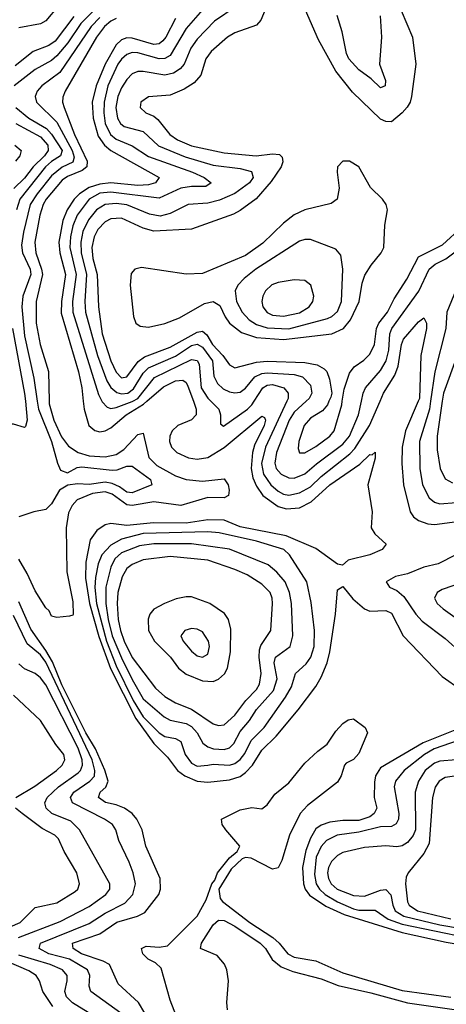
# Model space of a CAD drawing. Header units: inches. Extents: x 884549 to 1028252, y 526810 to 653624.
# Tile 681 of 1056: x 995073 to 996654, y 567763 to 571415. Entities that reach past the tile are written whole.
import ezdxf

# ---------------------------------------------------------------- set-up
doc = ezdxf.new("R2010")
doc.units = ezdxf.units.IN
doc.header["$MEASUREMENT"] = 0
doc.layers.add('A9596', color=7, linetype='Continuous')
doc.layers.add('A9597', color=7, linetype='Continuous')

msp = doc.modelspace()

# ---------------------------------------------------------------- linework, layer by layer
at = {"layer": 'A9596', "color": 5}
for points, elevation in [([(995093.8, 570000), (995100.5, 569930), (995093.9, 569906.1), (995090, 569903), (995050, 569914.7), (995030, 569914.7), (995010, 569907.6), (994990, 569891.6), (994970, 569891.1), (994950, 569916.2), (994909, 570000)], 1940), ([(995137.8, 570000), (995142.2, 569970), (995190.5, 569850), (995212.4, 569770), (995224.5, 569744.5), (995250, 569734.3), (995286.3, 569753.7), (995303, 569757), (995415.9, 569744.1), (995434.1, 569745.9), (995470, 569759.4), (995490, 569759.3), (995556.9, 569710), (995562.6, 569690), (995490, 569659.9), (995470, 569662.9), (995442.5, 569682.5), (995415, 569695), (995390, 569699.6), (995330, 569691.6), (995286.7, 569693.3), (995251.6, 569688.4), (995220.7, 569670), (995190, 569619.1), (995170, 569598.9), (995124.7, 569590), (995070, 569571.2)], 1960), ([(995181.4, 570000), (995181.6, 569990), (995199.6, 569930), (995228.2, 569868.2), (995253.5, 569833.5), (995289.4, 569809.4), (995330, 569796.9), (995390, 569793.9), (995430, 569802.5), (995458.7, 569821.3), (995510, 569876.2), (995530, 569881.1), (995551.8, 569791.8), (995581.4, 569761.4), (995650, 569723.2), (995690, 569709.8), (995750, 569703.6), (995830, 569712.1), (995844.7, 569690), (995849.6, 569670), (995846.8, 569650), (995830, 569641.6), (995770, 569642.5), (995670, 569613.2), (995570, 569627.2), (995490, 569613.1), (995470, 569615.8), (995415.2, 569655.2), (995390, 569663.3), (995342.6, 569657.4), (995285.6, 569634.4), (995266.7, 569613.3), (995253.8, 569586.2), (995245.5, 569530), (995247.5, 569367.5), (995270, 569256.3), (995271, 569209), (995270, 569206), (995257.1, 569202.9), (995210, 569198), (995190, 569203), (995182, 569222), (995170, 569233.3), (995130, 569296.8), (995101, 569361), (995070, 569414.2)], 1980), ([(995308.5, 570000), (995311.6, 569970), (995329.2, 569910), (995351.6, 569891.6), (995370, 569886.7), (995390, 569889.7), (995410, 569901.2), (995466.8, 569950), (995531.3, 569988.7), (995544.2, 570000)], 2020), ([(995716.3, 570000), (995727.2, 569970), (995726.9, 569950), (995709, 569931), (995658.7, 569910), (995637.5, 569890), (995629, 569870), (995628.3, 569850), (995635.5, 569830), (995655, 569810), (995697.7, 569790), (995730, 569785.1), (995770, 569791.1), (995830, 569828.5), (995970, 569945.1), (995979.5, 569939.5), (995983.3, 569930), (995978.1, 569910), (995942.9, 569837.1), (995935.6, 569810), (995930.4, 569750), (995936.4, 569716.4), (995950, 569685.1), (995973.9, 569650), (996030, 569608.9), (996060.9, 569600.9), (996110, 569605.1), (996153.2, 569626.8), (996222.5, 569690), (996333, 569767), (996370, 569802.8), (996378.3, 569801.7), (996390, 569810.5), (996390, 569789.3), (996363, 569690), (996379.2, 569590), (996375.5, 569530), (996388.5, 569508.5), (996430.4, 569470), (996416.3, 569450), (996370.4, 569430), (996289.5, 569410.5), (996268.5, 569391.5), (996250, 569395.3), (996170, 569454), (996060.7, 569500.7), (995890, 569534), (995830, 569558.3), (995770, 569560.6), (995690, 569547.7), (995568.3, 569548.3), (995470, 569539), (995410, 569547), (995390, 569542), (995359.1, 569520.9), (995334.4, 569485.6), (995317.5, 569402.5), (995316.1, 569343.9), (995331.1, 569250), (995366.6, 569126.6), (995409, 569009), (995502.8, 568822.8), (995570, 568730.3), (995620.1, 568680.1), (995657.7, 568630), (995685.2, 568610), (995730, 568590.7), (995770, 568587.3), (995850, 568595.2), (995890, 568607.7), (995910, 568622.4), (995935.9, 568650), (995970, 568705.6), (996022.9, 568757.1), (996105.3, 568854.7), (996170, 568941.5), (996190, 568976.3), (996212, 569030), (996222, 569070), (996243.6, 569210), (996250, 569300.7), (996270, 569312.7), (996307.5, 569267.5), (996350.1, 569230.1), (996370, 569220.9), (996430, 569224), (996450, 569214.2), (996494.4, 569130), (996638.5, 568978.5), (996709.3, 568929.3)], 2020), ([(995376.9, 570000), (995377.9, 569997.9), (995397.5, 569977.5), (995410, 569973.1), (995430, 569976.6), (995490, 569998.5), (995492.4, 570000)], 2040), ([(995780.9, 570000), (995811, 569970), (995816.8, 569950), (995816.4, 569916.4), (995827.5, 569907.5), (995916.6, 569970), (995932.8, 569987.2), (995941.2, 570000)], 2040), ([(996063.3, 570000), (995984.1, 569830), (995969.1, 569769.1), (995976.3, 569730), (996003.9, 569690), (996030, 569666.1), (996050, 569655.1), (996070, 569651), (996110, 569659.8), (996150, 569681.9), (996190, 569720.4), (996295.7, 569804.3), (996315, 569825), (996368.8, 569910), (996408, 570000)], 2040), ([(996134.3, 570000), (996090, 569958.9), (996071.5, 569930), (996024.9, 569810), (996017.9, 569770), (996023.7, 569750), (996042.3, 569730), (996070, 569716.3), (996090, 569714.5), (996130, 569730.4), (996172.2, 569767.8), (996270, 569840.2), (996295.3, 569870), (996328.4, 569950), (996339, 570000)], 2060), ([(996218.7, 570000), (996212.8, 569987.2), (996195.4, 569964.6), (996150, 569937.3), (996126.5, 569910), (996107, 569850), (996104.9, 569824.9), (996110, 569808.4), (996130, 569809.1), (996170, 569832), (996221.6, 569870), (996238.3, 569890), (996266.3, 569986.3), (996268.3, 570000)], 2080), ([(996549.9, 570000), (996502.5, 569890), (996489.7, 569830), (996488.4, 569768.4), (996495, 569690), (996519.6, 569590), (996531.6, 569571.6), (996550, 569557.8), (996585.6, 569545.6), (996610, 569543), (996878.6, 569578.6)], 2040), ([(996595.3, 570000), (996590.9, 569970), (996554.8, 569850), (996555.8, 569750), (996565.5, 569690), (996590, 569641.2), (996610, 569625.8), (996630, 569619.9), (996690, 569623.7)], 2060), ([(996638.6, 570000), (996620.2, 569870), (996619.4, 569819.4), (996631, 569750), (996650, 569711.8), (996676.9, 569696.9)], 2080), ([(996689.3, 569430.7), (996622.9, 569397.1), (996570, 569384.3), (996510, 569359.5), (996464.9, 569350), (996430.4, 569330), (996443.1, 569310), (996470, 569298.3), (996495.7, 569275.7), (996540.3, 569210), (996564.5, 569184.5), (996650, 569120.4), (996710, 569064.8)], 2040), ([(996720.8, 569330), (996637.9, 569302.1), (996620.1, 569290), (996610.1, 569270), (996619.4, 569250), (996642, 569230), (996727.9, 569167.9)], 2060), ([(995536.2, 567730), (995512.6, 567770), (995438.2, 567838.2), (995405.4, 567910), (995382.2, 567922.2), (995301.7, 567950), (995270.5, 567970), (995268.3, 567990), (995370, 568023.7), (995433, 568067), (995509.7, 568090.3), (995536.1, 568103.9), (995588.6, 568170), (995594.4, 568190), (995593.3, 568230), (995539.9, 568350), (995526.2, 568410), (995507.2, 568450), (995489, 568470), (995461.2, 568490), (995430, 568503.1), (995390.8, 568510.8), (995364.5, 568530), (995370.4, 568550), (995391.7, 568568.3), (995400.4, 568590), (995388.7, 568631.3), (995353.3, 568710), (995318, 568770), (995228.3, 568948.3), (995193.7, 569033.7), (995170, 569074.8), (995113.9, 569153.9), (995070, 569255.5)], 2020), ([(995447.5, 567730), (995336.4, 567810), (995329.9, 567830), (995333.2, 567870), (995323.4, 567890), (995257.5, 567930), (995181.1, 567950), (995145, 567970), (995149.9, 567990), (995330, 568062.5), (995390, 568100.9), (995461.9, 568138.1), (995491.6, 568170), (995501.4, 568210), (995493.7, 568250), (995478.9, 568290), (995440.7, 568370), (995429.2, 568410), (995416.1, 568430), (995387.1, 568450), (995268.7, 568510), (995261.1, 568530), (995273.3, 568550), (995333.1, 568590), (995350.4, 568609.6), (995351.6, 568630), (995341, 568670), (995170, 569031.6), (995150, 569058.9), (995100.3, 569100.3), (995050, 569205.1)], 2040), ([(995068.8, 568010), (995222.3, 568070), (995330, 568125.7), (995391.6, 568170), (995406.5, 568190), (995407, 568210), (995294.6, 568410), (995261.9, 568441.9), (995191.3, 568470), (995170.6, 568490.6), (995166.1, 568510), (995174.8, 568530), (995216.5, 568570), (995290, 568621), (995298.3, 568630), (995305.4, 568650), (995304.1, 568670), (995290, 568712.8), (995170, 568947.7), (995150, 568973.5), (995130, 568990.5), (995090, 569007.1), (995070, 569025.4)], 2060), ([(995058.2, 568530), (995128.4, 568571.6), (995209.3, 568630), (995230.4, 568650), (995239.6, 568670), (995236.7, 568690), (995207.1, 568727.1), (995150, 568815.7), (995050, 568909.8)], 2080), ([(995677.3, 567657.3), (995630, 567777.8), (995596.9, 567896.9), (995576.6, 567916.6), (995548.9, 567930), (995529.5, 567950), (995523.8, 567970), (995542, 567978), (995590, 567974.3), (995619.9, 567980.1), (995730, 568089.2), (995764.3, 568150), (995784.4, 568210), (995796.2, 568223.8), (995805.8, 568250), (995850, 568306.6), (995878.2, 568330), (995888.7, 568350), (995836.6, 568410), (995823.5, 568430), (995820.3, 568450), (995890, 568484.1), (995933.3, 568493.3), (995970, 568488), (995990, 568503), (996018.2, 568541.8), (996070, 568584.1), (996130, 568656.8), (996177.8, 568702.2), (996212.2, 568727.8), (996243.8, 568776.2), (996270, 568804.6), (996290, 568818.5), (996310, 568822.3), (996352.7, 568790), (996361.5, 568770), (996330, 568693), (996310, 568670.8), (996282.7, 568657.3), (996276.8, 568650), (996264.3, 568610), (996250, 568586.4), (996139.3, 568500.7), (996111.8, 568470), (996072.4, 568390), (996044.3, 568295.7), (996030.5, 568269.5), (996010, 568264.4), (995930, 568305), (995910, 568307.4), (995897.2, 568302.8), (995856.4, 568263.6), (995811.3, 568190), (995815.1, 568155.1), (995823.8, 568143.8), (995926.1, 568066.1), (996010.8, 568010), (996034.4, 567990), (996066.8, 567950), (996090, 567937), (996170, 567923.7), (996270, 567879.1), (996490, 567814.2), (996670.2, 567789.8)], 1980), ([(996710, 568790), (996567.4, 568732.6), (996410, 568640.5), (996390.7, 568610), (996387.4, 568587.4), (996386.7, 568530), (996396, 568490), (996386.6, 568470), (996370, 568458.2), (996330, 568444.6), (996270, 568445), (996222.1, 568437.9), (996190, 568427.5), (996170, 568413.4), (996150, 568379.6), (996132.7, 568332.7), (996121.3, 568270), (996123.9, 568210), (996130.6, 568190), (996147.3, 568167.3), (996206.7, 568126.7), (996275.3, 568095.3), (996489.5, 568029.5), (996652.9, 567992.9), (996935, 567945)], 2020), ([(996730, 568752.9), (996609.1, 568710), (996572.7, 568690), (996497, 568630), (996464.9, 568590), (996460.3, 568570), (996477.8, 568470), (996477, 568450), (996468, 568432), (996450, 568422), (996410, 568420.5), (996330, 568401.3), (996249.8, 568390.2), (996210.1, 568370), (996190, 568348.2), (996171.8, 568308.2), (996164.7, 568244.7), (996171.6, 568210), (996183.5, 568190), (996204.2, 568170), (996250, 568142.7), (996310, 568117.1), (996330, 568111.5), (996390, 568111.9), (996438.1, 568078.1), (996490, 568060), (996730.2, 568010.2)], 2040), ([(996690, 568669.9), (996630, 568664.4), (996610, 568657.7), (996575, 568630), (996550.4, 568590), (996538.8, 568550), (996539.3, 568410), (996530.8, 568389.2), (996510, 568363.2), (996490, 568350.4), (996470, 568346.5), (996429.7, 568350.3), (996350, 568344.3), (996270, 568325.4), (996250, 568314.8), (996227.7, 568292.3), (996216.9, 568270), (996213.6, 568250), (996217.3, 568230), (996227.5, 568210), (996249.3, 568190), (996310, 568166.4), (996350, 568164.2), (996410, 568185.9), (996430, 568188.3), (996448.6, 568168.6), (996455.5, 568130), (996464, 568110), (996496.6, 568090), (996630, 568058.1), (996870, 568016.6)], 2060), ([(996710, 568612.2), (996650, 568603.6), (996627.2, 568590), (996612.3, 568567.7), (996602.4, 568530), (996590, 568359.8), (996570, 568322.4), (996511.9, 568250), (996505.2, 568234.8), (996502.4, 568210), (996510, 568142.7), (996516.2, 568130), (996547.1, 568110), (996670, 568079.5)], 2080), ([(995037.8, 568050), (995074.2, 568065.8), (995130, 568122.2), (995210, 568138.9), (995278.5, 568181.5), (995288.4, 568190), (995294.8, 568210), (995285, 568250), (995237.6, 568330), (995216.8, 568376.8), (995203.4, 568390), (995155.4, 568415.4), (995081.7, 568470), (995056.8, 568490)], 2080), ([(995842.7, 567742.7), (995840.2, 567770), (995846.6, 567850), (995840.7, 567890), (995831.9, 567911.9), (995804, 567944), (995742.4, 567970), (995746.8, 567990), (995790, 568058), (995810, 568074.8), (995830, 568074.1), (995870, 568052.8), (995963.3, 567990), (995983.6, 567970), (996008.6, 567928.6), (996041.2, 567901.2), (996084.4, 567884.4), (996190, 567857), (996252.9, 567832.9), (996374.5, 567805.5), (996510, 567768.2), (997054.9, 567690)], 1960), ([(995195.1, 567755.1), (995158.8, 567810), (995146, 567850), (995133.4, 567870), (995106.7, 567886.7), (995023.3, 567923.3)], 2080), ([(995342.8, 567722.8), (995268.1, 567768.1), (995246.6, 567790), (995239.9, 567810), (995249, 567850), (995248.9, 567870), (995231.5, 567890), (995186.1, 567910), (995070, 567945.1)], 2060)]:
    msp.add_lwpolyline(points, dxfattribs=dict(at, elevation=elevation))
for points, elevation in [([(995770, 569515.9), (995530, 569509), (995450, 569487.9), (995410, 569466.1), (995376.8, 569430), (995363.3, 569396.7), (995353.5, 569346.5), (995351, 569309), (995357, 569250), (995394.8, 569110), (995430, 569019), (995493, 568890), (995530, 568829.6), (995590, 568769.4), (995610, 568756.5), (995650, 568749.2), (995670, 568737.9), (995686.2, 568690), (995710, 568656.8), (995730, 568645.6), (995770, 568649.4), (995790, 568653.3), (995850, 568650.1), (995870, 568656.2), (995890, 568670.9), (995906.5, 568693.5), (995930, 568741.3), (995978.9, 568790), (996058.2, 568901.8), (996079.5, 568940.5), (996094.3, 568990), (996133.9, 569026.1), (996151.6, 569050), (996163.5, 569090), (996165.8, 569150), (996152.9, 569252.9), (996136.7, 569330), (996073.1, 569430), (996051.6, 569450), (995950, 569481.4), (995812.3, 569512.3)], 2040), ([(995710, 569471.1), (995569.6, 569470.4), (995516.8, 569463.2), (995450, 569437.9), (995424.8, 569415.2), (995410, 569384.8), (995392.5, 569310), (995391.5, 569250), (995400.2, 569190), (995416, 569130), (995450, 569048.2), (995490, 568967.9), (995530, 568896), (995608.7, 568828.7), (995630, 568817.1), (995690, 568805), (995710, 568793.5), (995730.1, 568770), (995752, 568732), (995770, 568717.4), (995790.7, 568710.7), (995830, 568708.5), (995850, 568714.7), (995866.4, 568730), (995890, 568774.9), (995924.4, 568815.6), (995950, 568856.9), (996012.7, 568927.3), (996027.3, 568970), (996015.2, 569030), (996020.4, 569050), (996075.4, 569090), (996084.5, 569130), (996080.5, 569250), (996072.5, 569290), (996056, 569330), (996026.2, 569366.2), (995992.9, 569392.9), (995850, 569451.7)], 2060), ([(995630, 569423.7), (995530, 569411.2), (995490, 569394.9), (995470, 569379.7), (995452, 569348), (995436.5, 569290), (995434, 569250), (995438.2, 569190), (995446.1, 569150), (995460, 569110), (995490, 569049.6), (995575.7, 568935.7), (995610, 568904.5), (995650, 568881.2), (995710, 568857.1), (995790, 568803.1), (995810, 568797), (995830, 568800.1), (995870, 568835.8), (995910.7, 568889.3), (995949.9, 568930), (995960.8, 568950), (995967.6, 568990), (995960.2, 569050), (995961.9, 569078.1), (995966.8, 569093.2), (996003, 569150), (996009.2, 569250), (996008.7, 569270), (996001, 569290), (995970, 569321.4), (995915.4, 569355.4), (995870, 569376.2), (995770, 569410.2)], 2080), ([(995690, 569274.8), (995653.2, 569266.8), (995608.9, 569250), (995570, 569228.2), (995555.5, 569210), (995548.3, 569191.7), (995550.1, 569150), (995572.1, 569110), (995631.2, 569050), (995661.5, 569010), (995690, 568987.6), (995750, 568962.9), (995790, 568959.9), (995810, 568969.1), (995831.2, 568988.8), (995842.8, 569010), (995854.2, 569070), (995854.9, 569154.9), (995846.3, 569190), (995832.2, 569212.2), (995777.1, 569250), (995710, 569274.3)], 2120), ([(995710, 569157.3), (995684.9, 569150), (995670.3, 569130), (995678.2, 569110), (995710, 569072.2), (995730, 569055.2), (995750, 569050.2), (995770, 569062), (995776.2, 569090), (995772.8, 569110), (995750, 569144.1), (995730, 569154.6)], 2140)]:
    msp.add_lwpolyline(points, close=True, dxfattribs=dict(at, elevation=elevation))
at = {"layer": 'A9597', "color": 5}
for points, elevation in [([(995990, 571469.7), (995966.1, 571413.9), (995950, 571395), (995870, 571367.1), (995843, 571350), (995782.2, 571297.8), (995762.6, 571270), (995743.7, 571210), (995719.2, 571180.8), (995682.4, 571157.6), (995630, 571135.7), (995550, 571129), (995522.2, 571110), (995518.6, 571090), (995539.6, 571070), (995570, 571057.5), (995584.9, 571044.9), (995629, 570989), (995658.1, 570970), (995710, 570947.5), (995830, 570921.1), (995949.1, 570910.9), (996010, 570917.2), (996035.3, 570915.3), (996045.9, 570905.9), (996048.1, 570888.1), (996042.3, 570870), (996004.7, 570815.3), (995948.9, 570751.1), (995890, 570707.5), (995865.5, 570694.5), (995710, 570638.5), (995570, 570630.8), (995530, 570641.5), (995450, 570679.2), (995410, 570676.3), (995390, 570666.1), (995362.7, 570637.3), (995348.5, 570610), (995340.2, 570570), (995344, 570530), (995359.4, 570470), (995364.8, 570350), (995378.5, 570250), (995410, 570150.1), (995430, 570108.1), (995450, 570087.4), (995470, 570090.6), (995512, 570148), (995534.8, 570165.2), (995630, 570200.9), (995730, 570255.6), (995750, 570260.1), (995766.4, 570246.4), (995787.1, 570210), (995826.1, 570170), (995850, 570134.8), (995870, 570123.3), (995950, 570145.1), (995990, 570148.5), (996130, 570144), (996174.5, 570134.5), (996200.7, 570120.7), (996210.6, 570110), (996221.4, 570081.4), (996229.6, 570030.4), (996225.3, 570014.7), (996218.7, 570000)], 2080), ([(996486.4, 571450), (996528.4, 571350), (996540.8, 571250), (996525, 571130), (996520.1, 571110), (996509.2, 571090.8), (996490.7, 571069.3), (996450, 571036.3), (996430, 571037.9), (996410, 571046.1), (996306.3, 571146.3), (996244.5, 571224.5), (996180.6, 571340.6), (996123.1, 571470)], 2080), ([(995350, 571451.6), (995299.1, 571400.9), (995251, 571330), (995210, 571281.8), (995190, 571263.9), (995130, 571230.7), (995052.4, 571170)], 1940), ([(995214.8, 571465.2), (995169.1, 571410.9), (995150, 571399.6), (995070, 571384.8)], 1880), ([(995750, 571451.4), (995690, 571383.1), (995630, 571282.8), (995610, 571271), (995590, 571270.5), (995510, 571292.4), (995490, 571293.2), (995470, 571286.9), (995450, 571269.5), (995436.5, 571250), (995399.9, 571170), (995385.5, 571110), (995384.5, 571070), (995390, 571030.2), (995409.3, 570989.3), (995430, 570971.6), (995490, 570947.3), (995550, 570907.4), (995713, 570850), (995755.9, 570830), (995782.8, 570810), (995763.1, 570796.9), (995710, 570797.2), (995670, 570790.6), (995590, 570753.3), (995410, 570775.8), (995370, 570771.3), (995329.8, 570750), (995285.7, 570690), (995270, 570650.5), (995260.8, 570610), (995258.9, 570570), (995281.8, 570470), (995268.4, 570370), (995269.4, 570330), (995364.9, 570024.9), (995376.9, 570000)], 2040), ([(995875.1, 571464.9), (995794.7, 571410), (995730, 571343.2), (995706.6, 571310), (995681.9, 571250), (995667.2, 571232.8), (995642.8, 571217.2), (995610, 571209.6), (995530, 571223.6), (995510, 571222.8), (995490, 571214.3), (995470, 571194), (995450, 571162.4), (995436.5, 571130), (995429.3, 571090), (995435.2, 571050), (995446.2, 571030), (995459.6, 571019.6), (995530, 571000.1), (995587.3, 570947.3), (995686.3, 570906.3), (995790, 570875.2), (995890, 570863.5), (995932.1, 570852.1), (995937.8, 570830), (995924.6, 570810), (995870, 570770.2), (995813.7, 570746.3), (995770, 570735.3), (995697.4, 570730), (995630, 570696), (995593.2, 570686.8), (995553.7, 570693.7), (995469.2, 570729.2), (995430, 570733.6), (995390, 570729.6), (995357.5, 570710), (995327.3, 570672.7), (995306.2, 570630), (995298.9, 570590), (995300.9, 570550), (995320.2, 570470), (995314, 570370), (995317.2, 570330), (995360.7, 570170), (995396.2, 570076.2), (995410.4, 570050.4), (995432.1, 570032.1), (995450, 570027.9), (995473.8, 570030), (995494, 570046), (995530, 570104), (995550, 570124.4), (995650, 570166.6), (995710, 570206.5), (995730, 570211.2), (995750, 570200.2), (995787.3, 570150), (995792.7, 570092.7), (995805.6, 570065.6), (995826.3, 570046.3), (995850, 570035), (995870, 570031), (995890, 570034.2), (995910, 570048.2), (995944, 570090), (995970, 570102.8), (995990, 570105.6), (996090, 570099.4), (996121.2, 570090), (996150, 570059), (996155.2, 570030), (996145.1, 570010), (996134.3, 570000)], 2060), ([(996408, 571430), (996413.6, 571350), (996406.3, 571250), (996428, 571190), (996427.7, 571170), (996410, 571163.1), (996375.7, 571195.7), (996330, 571229.4), (996292.6, 571270), (996283.6, 571290), (996268.2, 571370), (996249.2, 571430.8)], 2060), ([(995273, 571427), (995203.9, 571336.1), (995180.2, 571319.8), (995122.8, 571297.2), (995055.6, 571244.4)], 1920), ([(995370, 571423.3), (995338.1, 571390), (995220.9, 571219.1), (995155.1, 571170), (995137.5, 571150), (995130.1, 571130), (995135, 571110), (995210, 571034.9), (995267.3, 570930), (995274.8, 570905.2), (995270, 570886.8), (995230, 570868.6), (995190, 570835.9), (995137, 570770), (995112, 570730), (995086.6, 570626.6), (995079.5, 570579.5), (995083.7, 570550), (995111.8, 570490), (995113.6, 570470), (995083.9, 570390), (995080.5, 570350), (995090, 570243.1), (995125.2, 570085.2), (995137.8, 570000)], 1960), ([(995430, 571419.6), (995410, 571409.7), (995387, 571390), (995357.4, 571350), (995241.1, 571150), (995232.5, 571127.5), (995231.5, 571110), (995237.2, 571090), (995275.6, 570990), (995323, 570890), (995321.9, 570870), (995303.9, 570856.1), (995250, 570833.6), (995230, 570819.8), (995171.3, 570750), (995159.8, 570730), (995146.9, 570690), (995128.8, 570590), (995132.9, 570550), (995154.1, 570490), (995156.9, 570470), (995133.7, 570370), (995134.3, 570290), (995148.1, 570210), (995179, 570110), (995181.4, 570000)], 1980), ([(995650, 571420.4), (995614.7, 571350), (995603.6, 571336.4), (995590, 571326.3), (995570, 571323.9), (995490, 571346.6), (995470, 571347.6), (995450, 571340.7), (995430, 571322), (995389, 571250), (995356.1, 571170), (995341.8, 571110), (995344.6, 571050), (995363.9, 570983.9), (995386.7, 570950), (995409.9, 570929.9), (995589.3, 570830), (995576.6, 570810), (995550, 570803.1), (995510, 570800.8), (995410, 570810), (995370, 570805.4), (995330, 570792.7), (995294.5, 570770), (995274.7, 570750), (995248.4, 570710), (995233, 570670), (995217.3, 570590), (995221, 570550), (995242.1, 570470), (995227.7, 570370), (995226.2, 570326.2), (995291, 570109), (995303.4, 570050), (995308.5, 570000)], 2020), ([(995058.7, 571090), (995106.6, 571050), (995172.3, 571012.3), (995191, 570991), (995229.8, 570930), (995224.2, 570910), (995190.2, 570889.8), (995168.8, 570870), (995073.8, 570750), (995061, 570710)], 1940), ([(995059, 571030), (995150, 570981), (995177.3, 570950), (995177.8, 570930), (995164.6, 570910), (995122.4, 570870), (995090, 570828), (995051.1, 570788.9)], 1920), ([(995054.5, 570950), (995078.4, 570930), (995073.7, 570910), (995056.9, 570890)], 1880), ([(996268.3, 570000), (996274.7, 570045.3), (996295.3, 570104.7), (996312.7, 570127.3), (996347.9, 570152.1), (996370, 570174), (996387.2, 570210), (996394.9, 570270), (996404.2, 570290), (996435.6, 570330), (996460.1, 570379.9), (996507.5, 570452.5), (996550, 570535.1), (996639.2, 570580.8), (996712.5, 570647.5)], 2080), ([(996339, 570000), (996345.3, 570030), (996353.7, 570050), (996410, 570113.5), (996430.4, 570149.6), (996440.4, 570190), (996444.4, 570250), (996451.6, 570270), (996551.4, 570408.6), (996590.2, 570489.8), (996612, 570508), (996652, 570528), (996730, 570586.1), (996750, 570593), (996765.5, 570590), (996763, 570570), (996710, 570462.9), (996655, 570330), (996651.4, 570270), (996611.1, 570108.9), (996595.3, 570000)], 2060), ([(996408, 570000), (996421.1, 570030), (996463.3, 570096.7), (996475.7, 570130), (996487.1, 570210), (996495.3, 570230), (996550, 570294.4), (996570, 570308.9), (996580.1, 570290), (996580.4, 570270), (996559.7, 570170), (996554.2, 570010), (996549.9, 570000)], 2040), ([(995045.7, 570270), (995091, 570029), (995093.8, 570000)], 1940), ([(995492.4, 570000), (995510, 570010.7), (995572.5, 570087.5), (995710, 570155.3), (995730, 570150.9), (995737.4, 570137.4), (995745.2, 570050), (995770, 570010.9), (995780.9, 570000)], 2040), ([(996693.3, 570170), (996642.8, 570030), (996638.6, 570000)], 2080), ([(995544.2, 570000), (995606, 570054), (995650, 570075.3), (995677.7, 570077.7), (995689.8, 570069.8), (995696.1, 570056.1), (995716.3, 570000)], 2020), ([(995941.2, 570000), (995973.9, 570050), (995990, 570059.3), (996010, 570062), (996051.7, 570050), (996067.9, 570030), (996067.9, 570010), (996063.3, 570000)], 2040)]:
    msp.add_lwpolyline(points, dxfattribs=dict(at, elevation=elevation))
for points, elevation in [([(996270, 570890.8), (996250.3, 570870), (996248.6, 570850), (996257.1, 570790), (996249.2, 570750), (996226.4, 570733.6), (996130, 570709.5), (996090, 570691.1), (996050, 570661), (995974.2, 570585.8), (995910, 570540.8), (995750, 570473.4), (995690, 570471.7), (995524, 570496), (995498.9, 570490), (995486.3, 570473.7), (995482, 570430), (995494.8, 570314.8), (995503.7, 570290), (995518.7, 570278.7), (995550, 570275.2), (995610, 570287.9), (995664.9, 570310), (995757.6, 570362.4), (995790, 570369.8), (995814.9, 570354.9), (995833.6, 570313.6), (995850, 570289.7), (995894.4, 570254.4), (995950, 570236.4), (996050, 570229.3), (996230, 570250.6), (996272.2, 570270), (996298.1, 570301.9), (996331.2, 570370), (996342.2, 570437.8), (996352.2, 570467.8), (996375.2, 570504.8), (996412.5, 570550), (996421.6, 570570), (996426.4, 570653.6), (996436, 570710), (996431.1, 570730), (996417.2, 570750), (996373.1, 570793.1), (996330, 570869.7), (996295.1, 570890)], 2120), ([(996150, 570599.9), (996130, 570599.9), (996110, 570593.4), (995948.3, 570490), (995904.7, 570455.3), (995881.7, 570430), (995871.4, 570410), (995875.7, 570370), (995897.6, 570330), (995922.5, 570302.5), (995950, 570284.2), (995990, 570271.8), (996070, 570268.3), (996213.2, 570306.8), (996230, 570314.9), (996250, 570333.1), (996265, 570370), (996269.9, 570489.9), (996262.3, 570542.3), (996244.1, 570564.1)], 2140), ([(996090, 570450.6), (996030, 570440.7), (996007.6, 570432.4), (995983.8, 570410), (995973.4, 570390), (995969.6, 570370), (995973.3, 570350), (995990, 570328.9), (996010, 570319.5), (996050, 570315.2), (996110, 570328.5), (996145.2, 570350), (996159.6, 570370), (996163.2, 570390), (996151.1, 570431.1), (996130, 570447.6)], 2160)]:
    msp.add_lwpolyline(points, close=True, dxfattribs=dict(at, elevation=elevation))

doc.saveas('drawing.dxf')
